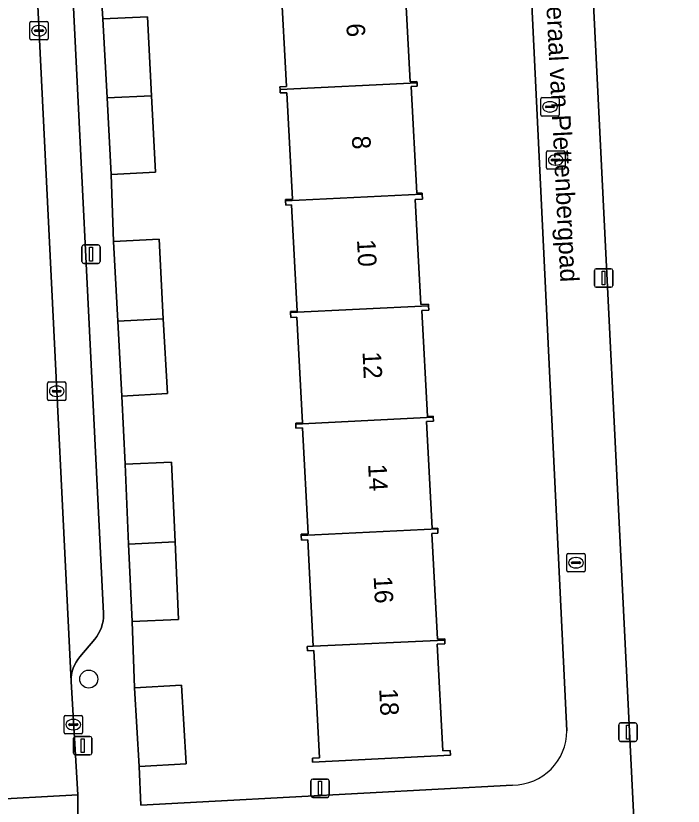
# Model space of a CAD drawing. Extents: x 161084 to 161928, y 385354 to 386522.
# Drawn here: x 161328.54 to 161364.66, y 385671.84 to 385714.61 of the extents above; entities that cross this region are included whole.
import ezdxf

# ---------------------------------------------------------------- set-up
doc = ezdxf.new("R2010")
doc.units = 0
for name, color, linetype in [('IMGEO_Boom', 7, 'Continuous'), ('IMGEO_Erf', 7, 'Continuous'), ('IMGEO_Kolk', 7, 'Continuous'), ('IMGEO_Lichtmast', 7, 'Continuous'), ('IMGEO_Openbare_ruimte_label', 7, 'Continuous'), ('IMGEO_Pand', 7, 'Continuous'), ('IMGEO_Pand_nummerreeks', 7, 'Continuous'), ('IMGEO_Parkeervlak_open', 7, 'Continuous'), ('IMGEO_Rijbaan_lokaal_open', 7, 'Continuous'), ('IMGEO_Rioolput', 7, 'Continuous'), ('IMGEO_Voetpad_open', 7, 'Continuous')]:
    doc.layers.add(name, color=color, linetype=linetype)

msp = doc.modelspace()

# ---------------------------------------------------------------- linework, layer by layer
at = {"layer": 'IMGEO_Boom'}
msp.add_circle((161332.487, 385678.721), 0.489, dxfattribs=at)
at = {"layer": 'IMGEO_Erf'}
for points in [[(161358.884, 385733.846), (161362.696, 385656.941), (161362.721, 385656.681), (161362.769, 385656.425), (161362.839, 385656.174), (161362.932, 385655.93), (161363.046, 385655.696), (161363.181, 385655.473), (161363.335, 385655.262), (161363.507, 385655.067), (161363.696, 385654.887), (161363.9, 385654.725), (161364.118, 385654.582), (161364.348, 385654.459), (161364.588, 385654.357), (161364.836, 385654.277), (161365.091, 385654.219), (161365.349, 385654.184), (161365.609, 385654.173), (161365.749, 385654.176), (161379.269, 385654.847), (161388.176, 385655.289)], [(161358.367, 385675.925), (161355.595, 385733.21)], [(161333.011, 385718.11), (161333.255, 385714.441), (161335.657, 385714.566), (161335.88, 385710.284), (161336.095, 385706.152), (161333.693, 385706.027), (161333.83, 385702.392), (161336.289, 385702.524), (161336.521, 385698.214), (161336.738, 385694.17), (161334.279, 385694.038), (161334.451, 385690.347), (161336.964, 385690.459), (161337.156, 385686.147), (161337.343, 385681.943), (161334.83, 385681.831), (161334.964, 385678.242), (161337.509, 385678.394), (161337.763, 385674.142), (161335.218, 385673.99), (161335.31, 385671.898), (161355.429, 385672.987)], [(161349.576, 385716.816), (161349.881, 385711.046), (161350.252, 385711.066), (161350.256, 385710.994), (161350.266, 385710.812), (161349.939, 385710.795), (161350.245, 385705.007), (161350.532, 385705.022), (161350.535, 385704.957), (161350.549, 385704.694), (161350.155, 385704.673), (161350.456, 385698.986), (161350.877, 385699.009), (161350.882, 385698.925), (161350.895, 385698.69), (161350.517, 385698.67), (161350.821, 385692.927), (161351.128, 385692.943), (161351.131, 385692.886), (161351.142, 385692.671), (161350.766, 385692.651), (161351.072, 385686.866), (161351.372, 385686.881), (161351.374, 385686.847), (161351.386, 385686.61), (161351.056, 385686.593), (161351.358, 385680.878), (161351.75, 385680.899), (161351.754, 385680.817), (161351.764, 385680.626), (161351.348, 385680.604), (161351.654, 385674.842), (161352.051, 385674.863), (161352.064, 385674.61), (161344.601, 385674.215), (161344.589, 385674.441), (161344.973, 385674.461), (161344.666, 385680.265), (161344.318, 385680.247), (161344.306, 385680.478), (161344.64, 385680.496), (161344.335, 385686.259), (161343.995, 385686.241), (161343.982, 385686.483), (161343.978, 385686.555), (161344.363, 385686.576), (161344.059, 385692.314), (161343.701, 385692.295), (161343.689, 385692.519), (161343.686, 385692.575), (161344.049, 385692.594), (161343.747, 385698.298), (161343.42, 385698.281), (161343.405, 385698.555), (161343.402, 385698.61), (161343.762, 385698.63), (161343.458, 385704.378), (161343.15, 385704.362), (161343.138, 385704.592), (161343.133, 385704.679), (161343.52, 385704.699), (161343.214, 385710.453), (161342.85, 385710.438), (161342.842, 385710.628), (161342.836, 385710.774), (161343.184, 385710.792), (161342.884, 385716.47)]]:
    msp.add_lwpolyline(points, dxfattribs=at)
msp.add_arc((161355.426, 385675.928), 2.941, 270.0609, 359.9391, dxfattribs=at)
at = {"layer": 'IMGEO_Kolk'}
for p, q in [((161329.288, 385713.382), (161329.288, 385714.234)), ((161329.363, 385714.308), (161330.215, 385714.308)), ((161329.776, 385714.088), (161329.801, 385714.088)), ((161330.289, 385714.234), (161330.289, 385713.382)), ((161329.547, 385713.802), (161329.547, 385713.814)), ((161329.985, 385713.765), (161329.587, 385713.765)), ((161329.59, 385713.851), (161329.988, 385713.851)), ((161330.031, 385713.814), (161330.031, 385713.802)), ((161330.215, 385713.308), (161329.363, 385713.308)), ((161329.799, 385713.528), (161329.774, 385713.528)), ((161357.263, 385706.384), (161357.263, 385707.236)), ((161357.338, 385707.31), (161358.19, 385707.31)), ((161358.264, 385707.236), (161358.264, 385706.384)), ((161357.522, 385706.804), (161357.522, 385706.816)), ((161357.96, 385706.767), (161357.562, 385706.767)), ((161357.565, 385706.853), (161357.963, 385706.853)), ((161357.751, 385707.09), (161357.776, 385707.09)), ((161358.006, 385706.816), (161358.006, 385706.804)), ((161358.19, 385706.31), (161357.338, 385706.31)), ((161357.774, 385706.53), (161357.749, 385706.53)), ((161330.326, 385694.798), (161331.178, 385694.798)), ((161330.251, 385693.872), (161330.251, 385694.724)), ((161330.553, 385694.341), (161330.951, 385694.341)), ((161330.739, 385694.578), (161330.764, 385694.578)), ((161331.252, 385694.724), (161331.252, 385693.872)), ((161330.51, 385694.292), (161330.51, 385694.304)), ((161330.948, 385694.255), (161330.55, 385694.255)), ((161330.762, 385694.018), (161330.737, 385694.018)), ((161330.994, 385694.304), (161330.994, 385694.292)), ((161331.178, 385693.798), (161330.326, 385693.798)), ((161358.357, 385684.59), (161358.357, 385685.442)), ((161358.432, 385685.516), (161359.284, 385685.516)), ((161359.358, 385685.442), (161359.358, 385684.59)), ((161358.616, 385685.01), (161358.616, 385685.022)), ((161359.054, 385684.973), (161358.656, 385684.973)), ((161358.659, 385685.059), (161359.057, 385685.059)), ((161358.845, 385685.296), (161358.87, 385685.296)), ((161359.1, 385685.022), (161359.1, 385685.01)), ((161359.284, 385684.516), (161358.432, 385684.516)), ((161358.868, 385684.736), (161358.843, 385684.736)), ((161331.147, 385675.83), (161331.147, 385676.682)), ((161331.222, 385676.756), (161332.074, 385676.756)), ((161331.635, 385676.536), (161331.66, 385676.536)), ((161332.148, 385676.682), (161332.148, 385675.83)), ((161331.406, 385676.25), (161331.406, 385676.262)), ((161331.844, 385676.213), (161331.446, 385676.213)), ((161331.449, 385676.299), (161331.847, 385676.299)), ((161331.658, 385675.976), (161331.633, 385675.976)), ((161331.89, 385676.262), (161331.89, 385676.25)), ((161332.074, 385675.756), (161331.222, 385675.756))]:
    msp.add_line(p, q, dxfattribs=at)
for points in [[(161329.288, 385713.382), (161329.288, 385714.234)], [(161329.363, 385714.308), (161330.215, 385714.308)], [(161330.289, 385714.234), (161330.289, 385713.382)], [(161330.215, 385713.308), (161329.363, 385713.308)], [(161357.263, 385706.384), (161357.263, 385707.236)], [(161357.338, 385707.31), (161358.19, 385707.31)], [(161358.264, 385707.236), (161358.264, 385706.384)], [(161358.19, 385706.31), (161357.338, 385706.31)], [(161330.326, 385694.798), (161331.178, 385694.798)], [(161330.251, 385693.872), (161330.251, 385694.724)], [(161331.252, 385694.724), (161331.252, 385693.872)], [(161331.178, 385693.798), (161330.326, 385693.798)], [(161358.357, 385684.59), (161358.357, 385685.442)], [(161358.432, 385685.516), (161359.284, 385685.516)], [(161359.358, 385685.442), (161359.358, 385684.59)], [(161359.284, 385684.516), (161358.432, 385684.516)], [(161331.147, 385675.83), (161331.147, 385676.682)], [(161331.222, 385676.756), (161332.074, 385676.756)], [(161332.148, 385676.682), (161332.148, 385675.83)], [(161332.074, 385675.756), (161331.222, 385675.756)]]:
    msp.add_lwpolyline(points, dxfattribs=at)
for centre, radius, start, end in [((161329.365, 385714.232), 0.0765, 91.552, 178.448), ((161329.365, 385714.232), 0.0765, 91.552, 178.448), ((161330.213, 385714.232), 0.0765, 1.552, 88.448), ((161330.213, 385714.232), 0.0765, 1.552, 88.448), ((161329.587, 385713.811), 0.0403, 85.8775, 175.7526), ((161329.584, 385713.801), 0.0366, 178.938, 274.7102), ((161329.988, 385713.808), 0.043, 264.8664, 352.4533), ((161329.992, 385713.813), 0.0386, 1.7309, 96.639), ((161329.365, 385713.384), 0.0765, 181.552, 268.448), ((161329.365, 385713.384), 0.0765, 181.552, 268.448), ((161330.213, 385713.384), 0.0765, 271.552, 358.448), ((161330.213, 385713.384), 0.0765, 271.552, 358.448), ((161357.34, 385707.234), 0.0765, 91.552, 178.448), ((161357.34, 385707.234), 0.0765, 91.552, 178.448), ((161358.188, 385707.234), 0.0765, 1.552, 88.448), ((161358.188, 385707.234), 0.0765, 1.552, 88.448), ((161357.562, 385706.813), 0.0403, 85.8775, 175.7526), ((161357.559, 385706.803), 0.0366, 178.938, 274.7102), ((161357.963, 385706.81), 0.043, 264.8664, 352.4533), ((161357.967, 385706.815), 0.0386, 1.7309, 96.639), ((161357.34, 385706.386), 0.0765, 181.552, 268.448), ((161357.34, 385706.386), 0.0765, 181.552, 268.448), ((161358.188, 385706.386), 0.0765, 271.552, 358.448), ((161358.188, 385706.386), 0.0765, 271.552, 358.448), ((161330.328, 385694.722), 0.0765, 91.552, 178.448), ((161330.328, 385694.722), 0.0765, 91.552, 178.448), ((161331.176, 385694.722), 0.0765, 1.552, 88.448), ((161331.176, 385694.722), 0.0765, 1.552, 88.448), ((161330.55, 385694.301), 0.0403, 85.8775, 175.7526), ((161330.955, 385694.303), 0.0386, 1.7309, 96.639), ((161330.547, 385694.291), 0.0366, 178.938, 274.7102), ((161330.951, 385694.298), 0.043, 264.8664, 352.4533), ((161330.328, 385693.874), 0.0765, 181.552, 268.448), ((161330.328, 385693.874), 0.0765, 181.552, 268.448), ((161331.176, 385693.874), 0.0765, 271.552, 358.448), ((161331.176, 385693.874), 0.0765, 271.552, 358.448), ((161358.434, 385685.44), 0.0765, 91.552, 178.448), ((161358.434, 385685.44), 0.0765, 91.552, 178.448), ((161359.282, 385685.44), 0.0765, 1.552, 88.448), ((161359.282, 385685.44), 0.0765, 1.552, 88.448), ((161358.656, 385685.019), 0.0403, 85.8775, 175.7526), ((161358.653, 385685.009), 0.0366, 178.938, 274.7102), ((161359.057, 385685.016), 0.043, 264.8664, 352.4533), ((161359.061, 385685.021), 0.0386, 1.7309, 96.639), ((161358.434, 385684.592), 0.0765, 181.552, 268.448), ((161358.434, 385684.592), 0.0765, 181.552, 268.448), ((161359.282, 385684.592), 0.0765, 271.552, 358.448), ((161359.282, 385684.592), 0.0765, 271.552, 358.448), ((161331.224, 385676.68), 0.0765, 91.552, 178.448), ((161331.224, 385676.68), 0.0765, 91.552, 178.448), ((161332.072, 385676.68), 0.0765, 1.552, 88.448), ((161332.072, 385676.68), 0.0765, 1.552, 88.448), ((161331.446, 385676.259), 0.0403, 85.8775, 175.7526), ((161331.443, 385676.249), 0.0366, 178.938, 274.7102), ((161331.847, 385676.256), 0.043, 264.8664, 352.4533), ((161331.851, 385676.261), 0.0386, 1.7309, 96.639), ((161331.224, 385675.832), 0.0765, 181.552, 268.448), ((161331.224, 385675.832), 0.0765, 181.552, 268.448), ((161332.072, 385675.832), 0.0765, 271.552, 358.448), ((161332.072, 385675.832), 0.0765, 271.552, 358.448)]:
    msp.add_arc(centre, radius, start, end, dxfattribs=at)
for centre, major_axis, ratio, start_param, end_param in [((161329.775, 385713.808), (-0.387, 0.002), 0.722429, 4.712389, 7.853982), ((161329.8, 385713.808), (-0.39, 0.002), 0.717154, 1.570796, 4.712389), ((161357.75, 385706.81), (-0.387, 0.002), 0.722429, 4.712389, 7.853982), ((161357.775, 385706.81), (-0.39, 0.002), 0.717154, 1.570796, 4.712389), ((161330.738, 385694.298), (-0.387, 0.002), 0.722429, 4.712389, 7.853982), ((161330.763, 385694.298), (-0.39, 0.002), 0.717154, 1.570796, 4.712389), ((161358.844, 385685.016), (-0.387, 0.002), 0.722429, 4.712389, 7.853982), ((161358.869, 385685.016), (-0.39, 0.002), 0.717154, 1.570796, 4.712389), ((161331.634, 385676.256), (-0.387, 0.002), 0.722429, 4.712389, 7.853982), ((161331.659, 385676.256), (-0.39, 0.002), 0.717154, 1.570796, 4.712389)]:
    msp.add_ellipse(centre, major_axis=major_axis, ratio=ratio, start_param=start_param, end_param=end_param, dxfattribs=at)
at = {"layer": 'IMGEO_Lichtmast'}
for p, q in [((161332.111, 385701.313), (161332.111, 385702.113)), ((161332.111, 385702.113), (161332.111, 385701.313)), ((161332.211, 385702.213), (161333.001, 385702.213)), ((161333.001, 385702.213), (161332.211, 385702.213)), ((161333.101, 385702.113), (161333.101, 385701.313)), ((161333.101, 385701.313), (161333.101, 385702.113)), ((161333.001, 385701.213), (161332.211, 385701.213)), ((161332.211, 385701.213), (161333.001, 385701.213)), ((161359.858, 385700.024), (161359.858, 385700.824)), ((161359.858, 385700.824), (161359.858, 385700.024)), ((161359.958, 385700.924), (161360.748, 385700.924)), ((161360.748, 385700.924), (161359.958, 385700.924)), ((161360.848, 385700.824), (161360.848, 385700.024)), ((161360.848, 385700.024), (161360.848, 385700.824)), ((161360.748, 385699.924), (161359.958, 385699.924)), ((161359.958, 385699.924), (161360.748, 385699.924)), ((161361.175, 385675.45), (161361.175, 385676.25)), ((161361.175, 385676.25), (161361.175, 385675.45)), ((161361.275, 385676.35), (161362.065, 385676.35)), ((161362.065, 385676.35), (161361.275, 385676.35)), ((161362.165, 385676.25), (161362.165, 385675.45)), ((161362.165, 385675.45), (161362.165, 385676.25)), ((161331.658, 385674.716), (161331.658, 385675.516)), ((161331.658, 385675.516), (161331.658, 385674.716)), ((161331.758, 385675.616), (161332.548, 385675.616)), ((161332.548, 385675.616), (161331.758, 385675.616)), ((161332.648, 385675.516), (161332.648, 385674.716)), ((161332.648, 385674.716), (161332.648, 385675.516)), ((161362.065, 385675.35), (161361.275, 385675.35)), ((161361.275, 385675.35), (161362.065, 385675.35)), ((161332.548, 385674.616), (161331.758, 385674.616)), ((161331.758, 385674.616), (161332.548, 385674.616)), ((161344.509, 385672.412), (161344.509, 385673.212)), ((161344.509, 385673.212), (161344.509, 385672.412)), ((161344.609, 385673.312), (161345.399, 385673.312)), ((161345.399, 385673.312), (161344.609, 385673.312)), ((161345.499, 385673.212), (161345.499, 385672.412)), ((161345.499, 385672.412), (161345.499, 385673.212)), ((161345.399, 385672.312), (161344.609, 385672.312)), ((161344.609, 385672.312), (161345.399, 385672.312))]:
    msp.add_line(p, q, dxfattribs=at)
for points in [[(161332.531, 385702.088), (161332.681, 385702.088), (161332.681, 385701.338), (161332.531, 385701.338), (161332.531, 385702.088)], [(161360.278, 385700.799), (161360.428, 385700.799), (161360.428, 385700.049), (161360.278, 385700.049), (161360.278, 385700.799)], [(161361.595, 385676.225), (161361.745, 385676.225), (161361.745, 385675.475), (161361.595, 385675.475), (161361.595, 385676.225)], [(161332.078, 385675.491), (161332.228, 385675.491), (161332.228, 385674.741), (161332.078, 385674.741), (161332.078, 385675.491)], [(161344.929, 385673.187), (161345.079, 385673.187), (161345.079, 385672.437), (161344.929, 385672.437), (161344.929, 385673.187)]]:
    msp.add_lwpolyline(points, dxfattribs=at)
for centre, start, end in [((161332.211, 385702.113), 90, 180), ((161332.211, 385702.113), 90, 180), ((161333.001, 385702.113), 0, 90), ((161333.001, 385702.113), 360, 90), ((161332.211, 385701.313), 180, 270), ((161332.211, 385701.313), 180, 270), ((161333.001, 385701.313), 270, 0), ((161333.001, 385701.313), 270, 0), ((161359.958, 385700.824), 90, 180), ((161359.958, 385700.824), 90, 180), ((161360.748, 385700.824), 0, 90), ((161360.748, 385700.824), 360, 90), ((161359.958, 385700.024), 180, 270), ((161359.958, 385700.024), 180, 270), ((161360.748, 385700.024), 270, 0), ((161360.748, 385700.024), 270, 0), ((161361.275, 385676.25), 90, 180), ((161361.275, 385676.25), 90, 180), ((161362.065, 385676.25), 0, 90), ((161362.065, 385676.25), 360, 90), ((161331.758, 385675.516), 90, 180), ((161331.758, 385675.516), 90, 180), ((161332.548, 385675.516), 0, 90), ((161332.548, 385675.516), 360, 90), ((161361.275, 385675.45), 180, 270), ((161361.275, 385675.45), 180, 270), ((161362.065, 385675.45), 270, 0), ((161362.065, 385675.45), 270, 0), ((161331.758, 385674.716), 180, 270), ((161331.758, 385674.716), 180, 270), ((161332.548, 385674.716), 270, 0), ((161332.548, 385674.716), 270, 0), ((161344.609, 385673.212), 90, 180), ((161344.609, 385673.212), 90, 180), ((161345.399, 385673.212), 0, 90), ((161345.399, 385673.212), 360, 90), ((161344.609, 385672.412), 180, 270), ((161344.609, 385672.412), 180, 270), ((161345.399, 385672.412), 270, 0), ((161345.399, 385672.412), 270, 0)]:
    msp.add_arc(centre, 0.1, start, end, dxfattribs=at)
at = {"layer": 'IMGEO_Pand'}
for points in [[(161349.576, 385716.816), (161349.96, 385716.836), (161349.95, 385717.029), (161342.538, 385716.663), (161342.549, 385716.453), (161342.884, 385716.47), (161343.184, 385710.792), (161342.836, 385710.774), (161342.842, 385710.628), (161350.256, 385710.994), (161350.252, 385711.066), (161349.881, 385711.046)], [(161333.478, 385710.166), (161335.88, 385710.284), (161335.657, 385714.566), (161333.255, 385714.441)], [(161349.939, 385710.795), (161350.266, 385710.812), (161350.256, 385710.994), (161342.842, 385710.628), (161342.85, 385710.438), (161343.214, 385710.453), (161343.52, 385704.699), (161343.133, 385704.679), (161343.138, 385704.592), (161350.535, 385704.957), (161350.532, 385705.022), (161350.245, 385705.007)], [(161333.693, 385706.027), (161336.095, 385706.152), (161335.88, 385710.284), (161333.478, 385710.166)], [(161350.155, 385704.673), (161350.549, 385704.694), (161350.535, 385704.957), (161343.138, 385704.592), (161343.15, 385704.362), (161343.458, 385704.378), (161343.762, 385698.63), (161343.402, 385698.61), (161343.405, 385698.555), (161350.882, 385698.925), (161350.877, 385699.009), (161350.456, 385698.986)], [(161334.061, 385698.093), (161336.521, 385698.214), (161336.289, 385702.524), (161333.83, 385702.392)], [(161350.517, 385698.67), (161350.895, 385698.69), (161350.882, 385698.925), (161343.405, 385698.555), (161343.42, 385698.281), (161343.747, 385698.298), (161344.049, 385692.594), (161343.686, 385692.575), (161343.689, 385692.519), (161351.131, 385692.886), (161351.128, 385692.943), (161350.821, 385692.927)], [(161334.279, 385694.038), (161336.738, 385694.17), (161336.521, 385698.214), (161334.061, 385698.093)], [(161350.766, 385692.651), (161351.142, 385692.671), (161351.131, 385692.886), (161343.689, 385692.519), (161343.701, 385692.295), (161344.059, 385692.314), (161344.363, 385686.576), (161343.978, 385686.555), (161343.982, 385686.483), (161351.374, 385686.847), (161351.372, 385686.881), (161351.072, 385686.866)], [(161334.643, 385686.023), (161337.156, 385686.147), (161336.964, 385690.459), (161334.451, 385690.347)], [(161351.056, 385686.593), (161351.386, 385686.61), (161351.374, 385686.847), (161343.982, 385686.483), (161343.995, 385686.241), (161344.335, 385686.259), (161344.64, 385680.496), (161351.754, 385680.817), (161351.75, 385680.899), (161351.358, 385680.878)], [(161334.83, 385681.831), (161337.343, 385681.943), (161337.156, 385686.147), (161334.643, 385686.023)], [(161344.64, 385680.496), (161344.306, 385680.478), (161344.318, 385680.247), (161344.666, 385680.265), (161344.973, 385674.461), (161344.589, 385674.441), (161344.601, 385674.215), (161352.064, 385674.61), (161352.051, 385674.863), (161351.654, 385674.842), (161351.348, 385680.604), (161351.764, 385680.626), (161351.754, 385680.817)], [(161335.218, 385673.99), (161337.763, 385674.142), (161337.509, 385678.394), (161334.964, 385678.242)]]:
    msp.add_lwpolyline(points, close=True, dxfattribs=at)
at = {"layer": 'IMGEO_Parkeervlak_open'}
msp.add_lwpolyline([(161329.112, 385727.598), (161331.531, 385678.586), (161331.53, 385678.625), (161331.536, 385678.801), (161331.558, 385678.976), (161331.595, 385679.149), (161331.648, 385679.317), (161331.715, 385679.481), (161331.797, 385679.637), (161331.892, 385679.786), (161332, 385679.925), (161332.811, 385680.887), (161332.92, 385681.029), (161333.016, 385681.18), (161333.098, 385681.34), (161333.166, 385681.506), (161333.219, 385681.677), (161333.256, 385681.852), (161333.277, 385682.03), (161333.282, 385682.209), (161333.28, 385682.275), (161331.211, 385724.18)], dxfattribs=at)
at = {"layer": 'IMGEO_Rijbaan_lokaal_open'}
msp.add_lwpolyline([(161329.112, 385727.598), (161328.681, 385733.998), (161323.585, 385733.716), (161323.868, 385727.501), (161326.374, 385678.19), (161326.625, 385672.163), (161331.899, 385672.456), (161331.531, 385678.586)], close=True, dxfattribs=at)
at = {"layer": 'IMGEO_Rioolput'}
for p, q in [((161357.022, 385710.187), (161357.874, 385710.187)), ((161356.947, 385709.261), (161356.947, 385710.113)), ((161357.249, 385709.73), (161357.647, 385709.73)), ((161357.435, 385709.967), (161357.46, 385709.967)), ((161357.948, 385710.113), (161357.948, 385709.261)), ((161357.206, 385709.681), (161357.206, 385709.693)), ((161357.644, 385709.644), (161357.246, 385709.644)), ((161357.458, 385709.407), (161357.433, 385709.407)), ((161357.69, 385709.693), (161357.69, 385709.681)), ((161357.874, 385709.187), (161357.022, 385709.187))]:
    msp.add_line(p, q, dxfattribs=at)
for points in [[(161357.022, 385710.187), (161357.874, 385710.187)], [(161356.947, 385709.261), (161356.947, 385710.113)], [(161357.948, 385710.113), (161357.948, 385709.261)], [(161357.874, 385709.187), (161357.022, 385709.187)]]:
    msp.add_lwpolyline(points, dxfattribs=at)
for centre, radius, start, end in [((161357.024, 385710.111), 0.0765, 91.552, 178.448), ((161357.024, 385710.111), 0.0765, 91.552, 178.448), ((161357.872, 385710.111), 0.0765, 1.552, 88.448), ((161357.872, 385710.111), 0.0765, 1.552, 88.448), ((161357.246, 385709.69), 0.0403, 85.8775, 175.7526), ((161357.651, 385709.692), 0.0386, 1.7309, 96.639), ((161357.243, 385709.68), 0.0366, 178.938, 274.7102), ((161357.647, 385709.687), 0.043, 264.8664, 352.4533), ((161357.024, 385709.263), 0.0765, 181.552, 268.448), ((161357.024, 385709.263), 0.0765, 181.552, 268.448), ((161357.872, 385709.263), 0.0765, 271.552, 358.448), ((161357.872, 385709.263), 0.0765, 271.552, 358.448)]:
    msp.add_arc(centre, radius, start, end, dxfattribs=at)
for centre, major_axis, ratio, start_param, end_param in [((161357.434, 385709.687), (-0.387, 0.002), 0.722429, 4.712389, 7.853982), ((161357.459, 385709.687), (-0.39, 0.002), 0.717154, 1.570796, 4.712389)]:
    msp.add_ellipse(centre, major_axis=major_axis, ratio=ratio, start_param=start_param, end_param=end_param, dxfattribs=at)
at = {"layer": 'IMGEO_Voetpad_open'}
for points in [[(161358.834, 385668.49), (161360.647, 385635.203), (161360.656, 385635.14), (161361.092, 385626.358), (161361.09, 385626.303), (161364.165, 385626.458), (161363.707, 385635.535), (161363.007, 385649.433), (161363.004, 385649.56), (161362.696, 385656.941), (161358.884, 385733.846)], [(161355.595, 385733.21), (161358.367, 385675.925)], [(161355.429, 385672.987), (161335.31, 385671.898), (161335.218, 385673.99), (161334.964, 385678.242), (161334.83, 385681.831), (161334.643, 385686.023), (161334.451, 385690.347), (161334.279, 385694.038), (161334.061, 385698.093), (161333.83, 385702.392), (161333.693, 385706.027), (161333.478, 385710.166), (161333.255, 385714.441), (161333.011, 385718.11), (161332.845, 385722.234), (161332.669, 385726.588), (161332.571, 385728.263)], [(161331.211, 385724.18), (161333.28, 385682.275), (161333.282, 385682.209), (161333.277, 385682.03), (161333.256, 385681.852), (161333.219, 385681.677), (161333.166, 385681.506), (161333.098, 385681.34), (161333.016, 385681.18), (161332.92, 385681.029), (161332.811, 385680.887), (161332, 385679.925), (161331.892, 385679.786), (161331.797, 385679.637), (161331.715, 385679.481), (161331.648, 385679.317), (161331.595, 385679.149), (161331.558, 385678.976), (161331.536, 385678.801), (161331.53, 385678.625), (161331.531, 385678.586), (161331.899, 385672.456), (161331.899, 385671.174)]]:
    msp.add_lwpolyline(points, dxfattribs=at)
msp.add_lwpolyline([(161331.899, 385672.456), (161326.625, 385672.163), (161326.857, 385670.931), (161329.324, 385671.05), (161331.899, 385671.174)], close=True, dxfattribs=at)
msp.add_arc((161355.426, 385675.928), 2.941, 270.0609, 359.9391, dxfattribs=at)

# ---------------------------------------------------------------- texts
at = {"layer": 'IMGEO_Openbare_ruimte_label'}
msp.add_text('Generaal van Plettenbergpad', height=1, rotation=272.9225, dxfattribs=at).set_placement((161357.129, 385717.628))
at = {"layer": 'IMGEO_Pand_nummerreeks'}
for s, rotation, p in [('6', 272.8302, (161346.427, 385714.184)), ('8', 272.8302, (161346.727, 385708.106)), ('10', 272.8302, (161347.004, 385702.493)), ('12', 272.8302, (161347.304, 385696.425)), ('14', 272.8302, (161347.605, 385690.347)), ('16', 272.8302, (161347.905, 385684.273)), ('18', 272.8291, (161348.206, 385678.196))]:
    msp.add_text(s, height=1, rotation=rotation, dxfattribs=at).set_placement(p)

doc.saveas('drawing.dxf')
